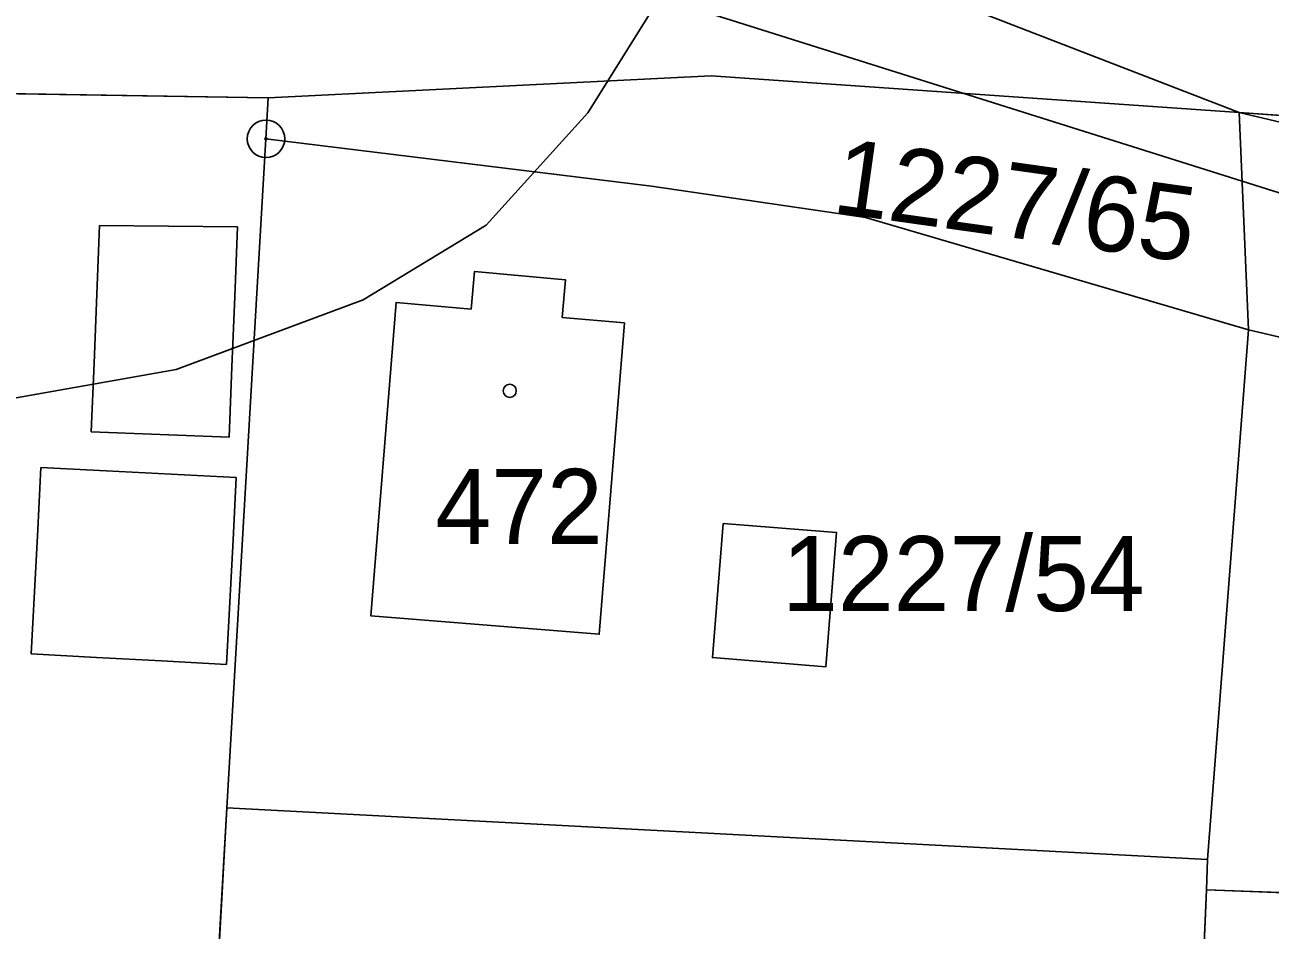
# Model space of a CAD drawing. Extents: x -706130 to -698555, y -971544 to -967260.
# Drawn here: x -704530.19 to -704496.97, y -968814.25 to -968790.11 of the extents above; entities that cross this region are included whole.
import ezdxf

# ---------------------------------------------------------------- set-up
doc = ezdxf.new("R2010")
doc.units = 0
for name, color, linetype in [('_Doplněk budov pro zastavěnost', 7, 'Continuous'), ('_Polohopis reambulance', 7, 'Continuous'), ('Kanalizace_Polesí N NEZAPINAT', 7, 'Continuous'), ('KN_Budovy', 7, 'Continuous'), ('KN_Hranice_parcel', 7, 'Continuous'), ('KN_Parcelni cisla', 7, 'Continuous'), ('KN_Polygon parcely', 7, 'Continuous'), ('KN_POZEMKY_13_ZASTAVENA PLOCHA', 7, 'Continuous'), ('KN_POZEMKY_14_OSTATNI PLOCHA', 7, 'Continuous'), ('KN_POZEMKY_7_TTP', 7, 'Continuous'), ('KN_VYUZITI_26_ostatni plocha_jina plocha', 7, 'Continuous'), ('KN_Značky bodu BP', 7, 'Continuous'), ('KN_Značky budov', 7, 'Continuous'), ('Plochy N_P ŠRAFY', 7, 'Continuous'), ('Plochy občanské vybavení - sport S', 7, 'Continuous'), ('Plochy rekreace individualni N', 7, 'Continuous'), ('Plochy rekreace individualni S', 7, 'Continuous'), ('Plochy verejnych prostranstvi - komunikace ostatni S', 7, 'Continuous'), ('Plochy zmen_ zastavitelne plochy', 7, 'Continuous'), ('Plochy zmen_ zastavitelne plochy_ZAKL', 7, 'Continuous'), ('Regulační bloky zastavitelné N', 7, 'Continuous'), ('Regulační bloky zastavěné S', 7, 'Continuous'), ('VÝŠKOPIS_vrstevnice hlavní', 7, 'Continuous'), ('Zábory hodnocené - plochy', 7, 'Continuous')]:
    doc.layers.add(name, color=color, linetype=linetype)

msp = doc.modelspace()

# ---------------------------------------------------------------- linework, layer by layer
at = {"layer": '_Doplněk budov pro zastavěnost'}
for p, q in [((-704528.273, -968797.293), (-704528.2, -968795.46)), ((-704528.2, -968795.46), (-704526.36, -968795.48)), ((-704526.36, -968795.48), (-704524.52, -968795.5)), ((-704524.52, -968795.5), (-704524.593, -968797.367)), ((-704528.347, -968799.127), (-704528.273, -968797.293)), ((-704524.593, -968797.367), (-704524.667, -968799.233)), ((-704528.42, -968800.96), (-704528.347, -968799.127)), ((-704524.667, -968799.233), (-704524.74, -968801.1)), ((-704526.58, -968801.03), (-704528.42, -968800.96)), ((-704524.74, -968801.1), (-704526.58, -968801.03)), ((-704529.849, -968803.57), (-704529.762, -968801.913)), ((-704529.762, -968801.913), (-704528.025, -968802.003)), ((-704528.025, -968802.003), (-704526.289, -968802.093)), ((-704526.289, -968802.093), (-704524.552, -968802.183)), ((-704524.552, -968802.183), (-704524.639, -968803.843)), ((-704529.935, -968805.226), (-704529.849, -968803.57)), ((-704524.639, -968803.843), (-704524.725, -968805.503)), ((-704530.022, -968806.883), (-704529.935, -968805.226)), ((-704524.725, -968805.503), (-704524.812, -968807.163)), ((-704528.285, -968806.976), (-704530.022, -968806.883)), ((-704526.549, -968807.07), (-704528.285, -968806.976)), ((-704524.812, -968807.163), (-704526.549, -968807.07))]:
    msp.add_line(p, q, dxfattribs=at)
msp.add_lwpolyline([(-704511.56, -968803.41), (-704511.85, -968806.98), (-704508.83, -968807.23), (-704508.54, -968803.65)], close=True, dxfattribs=at)
at = {"layer": '_Polohopis reambulance'}
for p, q in [((-704497.8, -968792.45), (-704514.44, -968786.01)), ((-704497.8, -968792.45), (-704473.588, -968798.137)), ((-704497.55, -968798.24), (-704473.585, -968803.869))]:
    msp.add_line(p, q, dxfattribs=at)
at = {"layer": 'Kanalizace_Polesí N NEZAPINAT'}
msp.add_lwpolyline([(-704470.483, -968802.859), (-704514.568, -968788.965), (-704556.947, -968788.132), (-704576.512, -968753.408), (-704552.035, -968736.785)], dxfattribs=at)
at = {"layer": 'KN_Budovy'}
msp.add_lwpolyline([(-704520.29, -968797.51), (-704520.96, -968805.87), (-704514.87, -968806.36), (-704514.2, -968798.06), (-704515.86, -968797.91), (-704515.77, -968796.91), (-704518.2, -968796.69), (-704518.29, -968797.69)], close=True, dxfattribs=at)
at = {"layer": 'KN_Hranice_parcel'}
for p, q in [((-704523.76, -968793.15), (-704523.7, -968792.06)), ((-704497.8, -968792.45), (-704497.55, -968798.24)), ((-704524.8, -968810.99), (-704523.76, -968793.15)), ((-704497.55, -968798.24), (-704498.64, -968812.36)), ((-704498.64, -968812.36), (-704524.8, -968810.99)), ((-704498.64, -968812.36), (-704498.67, -968813.17)), ((-704499.45, -968831.51), (-704498.67, -968813.17)), ((-704498.67, -968813.17), (-704473.58, -968814.13))]:
    msp.add_line(p, q, dxfattribs=at)
for points in [[(-704523.7, -968792.06), (-704558.72, -968791.48), (-704562.8, -968786.08)], [(-704523.7, -968792.06), (-704511.88, -968791.47), (-704497.8, -968792.45)], [(-704473.58, -968814.13), (-704473.59, -968794.13), (-704497.8, -968792.45)], [(-704497.55, -968798.24), (-704507.77, -968795.25), (-704513.48, -968794.41), (-704523.76, -968793.15)], [(-704514.2, -968798.06), (-704515.86, -968797.91), (-704515.77, -968796.91), (-704518.2, -968796.69), (-704518.29, -968797.69), (-704520.29, -968797.51), (-704520.96, -968805.87), (-704514.87, -968806.36), (-704514.2, -968798.06)], [(-704519.09, -968830.09), (-704525.87, -968829.6), (-704524.8, -968810.99)]]:
    msp.add_lwpolyline(points, dxfattribs=at)
at = {"layer": 'KN_Polygon parcely'}
msp.add_lwpolyline([(-704565.58, -968741.37), (-704582.77, -968752.81), (-704572.94, -968768.25), (-704562.8, -968786.08), (-704558.72, -968791.48), (-704523.7, -968792.06), (-704511.88, -968791.47), (-704497.8, -968792.45), (-704473.59, -968794.13), (-704473.58, -968814.13), (-704473.57, -968834.05), (-704467.57, -968834.21)], dxfattribs=at)
for points in [[(-704525.87, -968829.6), (-704524.8, -968810.99), (-704523.76, -968793.15), (-704523.7, -968792.06), (-704558.72, -968791.48), (-704562.8, -968786.08), (-704581.04, -968794.95), (-704574.73, -968800.38), (-704566.59, -968807.71), (-704565.45, -968802.77), (-704540.25, -968826.81), (-704531.59, -968828.95), (-704519.14, -968832.25), (-704519.09, -968830.09)], [(-704523.76, -968793.15), (-704513.48, -968794.41), (-704507.77, -968795.25), (-704497.55, -968798.24), (-704497.8, -968792.45), (-704511.88, -968791.47), (-704523.7, -968792.06)], [(-704497.8, -968792.45), (-704497.55, -968798.24), (-704498.64, -968812.36), (-704498.67, -968813.17), (-704473.58, -968814.13), (-704473.59, -968794.13)], [(-704507.77, -968795.25), (-704513.48, -968794.41), (-704523.76, -968793.15), (-704524.8, -968810.99), (-704498.64, -968812.36), (-704497.55, -968798.24)], [(-704514.2, -968798.06), (-704515.86, -968797.91), (-704515.77, -968796.91), (-704518.2, -968796.69), (-704518.29, -968797.69), (-704520.29, -968797.51), (-704520.96, -968805.87), (-704514.87, -968806.36)], [(-704514.2, -968798.06), (-704514.87, -968806.36), (-704520.96, -968805.87), (-704520.29, -968797.51), (-704518.29, -968797.69), (-704518.2, -968796.69), (-704515.77, -968796.91), (-704515.86, -968797.91)], [(-704499.45, -968831.51), (-704498.67, -968813.17), (-704498.64, -968812.36), (-704524.8, -968810.99), (-704525.87, -968829.6), (-704519.09, -968830.09)], [(-704473.58, -968814.13), (-704498.67, -968813.17), (-704499.45, -968831.51), (-704499.51, -968833.02), (-704473.57, -968834.05)]]:
    msp.add_lwpolyline(points, close=True, dxfattribs=at)
at = {"layer": 'KN_POZEMKY_13_ZASTAVENA PLOCHA'}
for p, q in [((-704518.29, -968797.69), (-704518.2, -968796.69)), ((-704518.2, -968796.69), (-704515.77, -968796.91)), ((-704515.77, -968796.91), (-704515.86, -968797.91)), ((-704520.96, -968805.87), (-704520.29, -968797.51)), ((-704520.29, -968797.51), (-704518.29, -968797.69)), ((-704515.86, -968797.91), (-704514.2, -968798.06)), ((-704514.2, -968798.06), (-704514.87, -968806.36)), ((-704514.87, -968806.36), (-704520.96, -968805.87))]:
    msp.add_line(p, q, dxfattribs=at)
at = {"layer": 'KN_POZEMKY_14_OSTATNI PLOCHA'}
for p, q in [((-704523.7, -968792.06), (-704511.88, -968791.47)), ((-704511.88, -968791.47), (-704497.8, -968792.45)), ((-704523.76, -968793.15), (-704523.7, -968792.06)), ((-704497.8, -968792.45), (-704497.55, -968798.24)), ((-704524.8, -968810.99), (-704523.76, -968793.15)), ((-704523.76, -968793.15), (-704513.48, -968794.41)), ((-704513.48, -968794.41), (-704523.76, -968793.15)), ((-704513.48, -968794.41), (-704507.77, -968795.25)), ((-704507.77, -968795.25), (-704513.48, -968794.41)), ((-704507.77, -968795.25), (-704497.55, -968798.24)), ((-704497.55, -968798.24), (-704507.77, -968795.25)), ((-704518.2, -968796.69), (-704518.29, -968797.69)), ((-704515.77, -968796.91), (-704518.2, -968796.69)), ((-704515.86, -968797.91), (-704515.77, -968796.91)), ((-704520.29, -968797.51), (-704520.96, -968805.87)), ((-704518.29, -968797.69), (-704520.29, -968797.51)), ((-704514.2, -968798.06), (-704515.86, -968797.91)), ((-704514.87, -968806.36), (-704514.2, -968798.06)), ((-704497.55, -968798.24), (-704498.64, -968812.36)), ((-704520.96, -968805.87), (-704514.87, -968806.36)), ((-704525.87, -968829.6), (-704524.8, -968810.99)), ((-704498.64, -968812.36), (-704524.8, -968810.99)), ((-704524.8, -968810.99), (-704498.64, -968812.36)), ((-704498.64, -968812.36), (-704498.67, -968813.17)), ((-704498.67, -968813.17), (-704499.45, -968831.51))]:
    msp.add_line(p, q, dxfattribs=at)
at = {"layer": 'KN_POZEMKY_7_TTP'}
for p, q in [((-704523.7, -968792.06), (-704558.72, -968791.48)), ((-704558.72, -968791.48), (-704523.7, -968792.06)), ((-704511.88, -968791.47), (-704523.7, -968792.06)), ((-704497.8, -968792.45), (-704511.88, -968791.47)), ((-704523.7, -968792.06), (-704523.76, -968793.15)), ((-704497.8, -968792.45), (-704473.59, -968794.13)), ((-704497.55, -968798.24), (-704497.8, -968792.45)), ((-704473.59, -968794.13), (-704497.8, -968792.45)), ((-704523.76, -968793.15), (-704524.8, -968810.99)), ((-704498.64, -968812.36), (-704497.55, -968798.24)), ((-704524.8, -968810.99), (-704525.87, -968829.6)), ((-704498.67, -968813.17), (-704498.64, -968812.36)), ((-704499.45, -968831.51), (-704498.67, -968813.17)), ((-704473.58, -968814.13), (-704498.67, -968813.17)), ((-704498.67, -968813.17), (-704473.58, -968814.13))]:
    msp.add_line(p, q, dxfattribs=at)
at = {"layer": 'KN_VYUZITI_26_ostatni plocha_jina plocha'}
for p, q in [((-704523.7, -968792.06), (-704511.88, -968791.47)), ((-704511.88, -968791.47), (-704497.8, -968792.45)), ((-704523.76, -968793.15), (-704523.7, -968792.06)), ((-704497.8, -968792.45), (-704497.55, -968798.24)), ((-704524.8, -968810.99), (-704523.76, -968793.15)), ((-704523.76, -968793.15), (-704513.48, -968794.41)), ((-704513.48, -968794.41), (-704523.76, -968793.15)), ((-704513.48, -968794.41), (-704507.77, -968795.25)), ((-704507.77, -968795.25), (-704513.48, -968794.41)), ((-704507.77, -968795.25), (-704497.55, -968798.24)), ((-704497.55, -968798.24), (-704507.77, -968795.25)), ((-704518.2, -968796.69), (-704518.29, -968797.69)), ((-704515.77, -968796.91), (-704518.2, -968796.69)), ((-704515.86, -968797.91), (-704515.77, -968796.91)), ((-704520.29, -968797.51), (-704520.96, -968805.87)), ((-704518.29, -968797.69), (-704520.29, -968797.51)), ((-704514.2, -968798.06), (-704515.86, -968797.91)), ((-704514.87, -968806.36), (-704514.2, -968798.06)), ((-704497.55, -968798.24), (-704498.64, -968812.36)), ((-704520.96, -968805.87), (-704514.87, -968806.36)), ((-704525.87, -968829.6), (-704524.8, -968810.99)), ((-704498.64, -968812.36), (-704524.8, -968810.99)), ((-704524.8, -968810.99), (-704498.64, -968812.36)), ((-704498.64, -968812.36), (-704498.67, -968813.17)), ((-704498.67, -968813.17), (-704499.45, -968831.51))]:
    msp.add_line(p, q, dxfattribs=at)
at = {"layer": 'KN_Značky bodu BP'}
for radius in [0.5, 0.0303]:
    msp.add_circle((-704523.76, -968793.15), radius, dxfattribs=at)
at = {"layer": 'KN_Značky budov'}
msp.add_circle((-704517.257, -968799.869), 0.175, dxfattribs=at)
at = {"layer": 'Plochy N_P ŠRAFY'}
for p, q in [((-704497.55, -968798.24), (-704498.64, -968812.36)), ((-704473.585, -968803.869), (-704497.55, -968798.24)), ((-704498.64, -968812.36), (-704498.67, -968813.17)), ((-704498.67, -968813.17), (-704499.45, -968831.51))]:
    msp.add_line(p, q, dxfattribs=at)
at = {"layer": 'Plochy občanské vybavení - sport S'}
for p, q in [((-704514.44, -968786.01), (-704497.8, -968792.45)), ((-704497.8, -968792.45), (-704473.588, -968798.137))]:
    msp.add_line(p, q, dxfattribs=at)
at = {"layer": 'Plochy rekreace individualni N'}
for p, q in [((-704497.55, -968798.24), (-704498.64, -968812.36)), ((-704473.585, -968803.869), (-704497.55, -968798.24)), ((-704498.64, -968812.36), (-704498.67, -968813.17)), ((-704498.67, -968813.17), (-704499.45, -968831.51))]:
    msp.add_line(p, q, dxfattribs=at)
at = {"layer": 'Plochy rekreace individualni S'}
for p, q in [((-704523.7, -968792.06), (-704558.72, -968791.48)), ((-704523.76, -968793.15), (-704523.7, -968792.06)), ((-704498.64, -968812.36), (-704497.55, -968798.24)), ((-704498.67, -968813.17), (-704498.64, -968812.36)), ((-704499.45, -968831.51), (-704498.67, -968813.17))]:
    msp.add_line(p, q, dxfattribs=at)
msp.add_lwpolyline([(-704497.55, -968798.24), (-704507.77, -968795.25), (-704513.48, -968794.41), (-704523.76, -968793.15)], dxfattribs=at)
at = {"layer": 'Plochy verejnych prostranstvi - komunikace ostatni S'}
for p, q in [((-704497.8, -968792.45), (-704514.44, -968786.01)), ((-704558.72, -968791.48), (-704523.7, -968792.06)), ((-704523.7, -968792.06), (-704523.76, -968793.15)), ((-704473.588, -968798.137), (-704497.8, -968792.45)), ((-704497.55, -968798.24), (-704473.585, -968803.869))]:
    msp.add_line(p, q, dxfattribs=at)
msp.add_lwpolyline([(-704523.76, -968793.15), (-704513.48, -968794.41), (-704507.77, -968795.25), (-704497.55, -968798.24)], dxfattribs=at)
at = {"layer": 'Plochy zmen_ zastavitelne plochy'}
msp.add_lwpolyline([(-704499.51, -968833.02), (-704473.57, -968834.05), (-704473.58, -968814.13), (-704473.585, -968803.869), (-704497.55, -968798.24), (-704498.64, -968812.36), (-704498.67, -968813.17), (-704499.45, -968831.51)], close=True, dxfattribs=at)
at = {"layer": 'Plochy zmen_ zastavitelne plochy_ZAKL'}
msp.add_lwpolyline([(-704499.51, -968833.02), (-704473.57, -968834.05), (-704473.58, -968814.13), (-704473.585, -968803.869), (-704497.55, -968798.24), (-704498.64, -968812.36), (-704498.67, -968813.17), (-704499.45, -968831.51)], close=True, dxfattribs=at)
at = {"layer": 'Regulační bloky zastavitelné N'}
msp.add_lwpolyline([(-704499.51, -968833.02), (-704473.57, -968834.05), (-704473.58, -968814.13), (-704473.585, -968803.869), (-704497.55, -968798.24), (-704498.64, -968812.36), (-704498.67, -968813.17), (-704499.45, -968831.51)], close=True, dxfattribs=at)
at = {"layer": 'Regulační bloky zastavěné S'}
for p, q in [((-704514.44, -968786.01), (-704497.8, -968792.45)), ((-704523.7, -968792.06), (-704558.72, -968791.48)), ((-704523.76, -968793.15), (-704523.7, -968792.06)), ((-704497.8, -968792.45), (-704473.588, -968798.137)), ((-704498.64, -968812.36), (-704497.55, -968798.24)), ((-704498.67, -968813.17), (-704498.64, -968812.36)), ((-704499.45, -968831.51), (-704498.67, -968813.17))]:
    msp.add_line(p, q, dxfattribs=at)
msp.add_lwpolyline([(-704497.55, -968798.24), (-704507.77, -968795.25), (-704513.48, -968794.41), (-704523.76, -968793.15)], dxfattribs=at)
at = {"layer": 'VÝŠKOPIS_vrstevnice hlavní'}
msp.add_lwpolyline([(-704619.892, -968742.661), (-704597.493, -968749.652), (-704591.501, -968753.504), (-704583.653, -968761.778), (-704577.947, -968773.906), (-704574.522, -968778.756), (-704567.532, -968785.177), (-704552.409, -968796.019), (-704543.849, -968799.872), (-704535.859, -968801.013), (-704526.157, -968799.301), (-704521.164, -968797.446), (-704517.882, -968795.449), (-704515.171, -968792.453), (-704509.465, -968783.322), (-704506.897, -968776.474), (-704503.615, -968758.212), (-704499.621, -968746.798), (-704494.627, -968740.378), (-704490.917, -968736.954), (-704478.505, -968731.961), (-704468.233, -968731.675)], dxfattribs=at)
at = {"layer": 'Zábory hodnocené - plochy'}
msp.add_lwpolyline([(-704499.51, -968833.02), (-704473.57, -968834.05), (-704473.58, -968814.13), (-704473.585, -968803.869), (-704497.55, -968798.24), (-704498.64, -968812.36), (-704498.67, -968813.17), (-704499.45, -968831.51)], close=True, dxfattribs=at)

# ---------------------------------------------------------------- texts
at = {"layer": 'KN_Parcelni cisla'}
msp.add_text('1227/65', height=2, rotation=352, dxfattribs=at).set_placement((-704508.69, -968795.105))
for s, p in [('472', (-704519.24, -968803.95)), ('1227/54', (-704509.99, -968805.74))]:
    msp.add_text(s, height=2, dxfattribs=at).set_placement(p)

doc.saveas('drawing.dxf')
